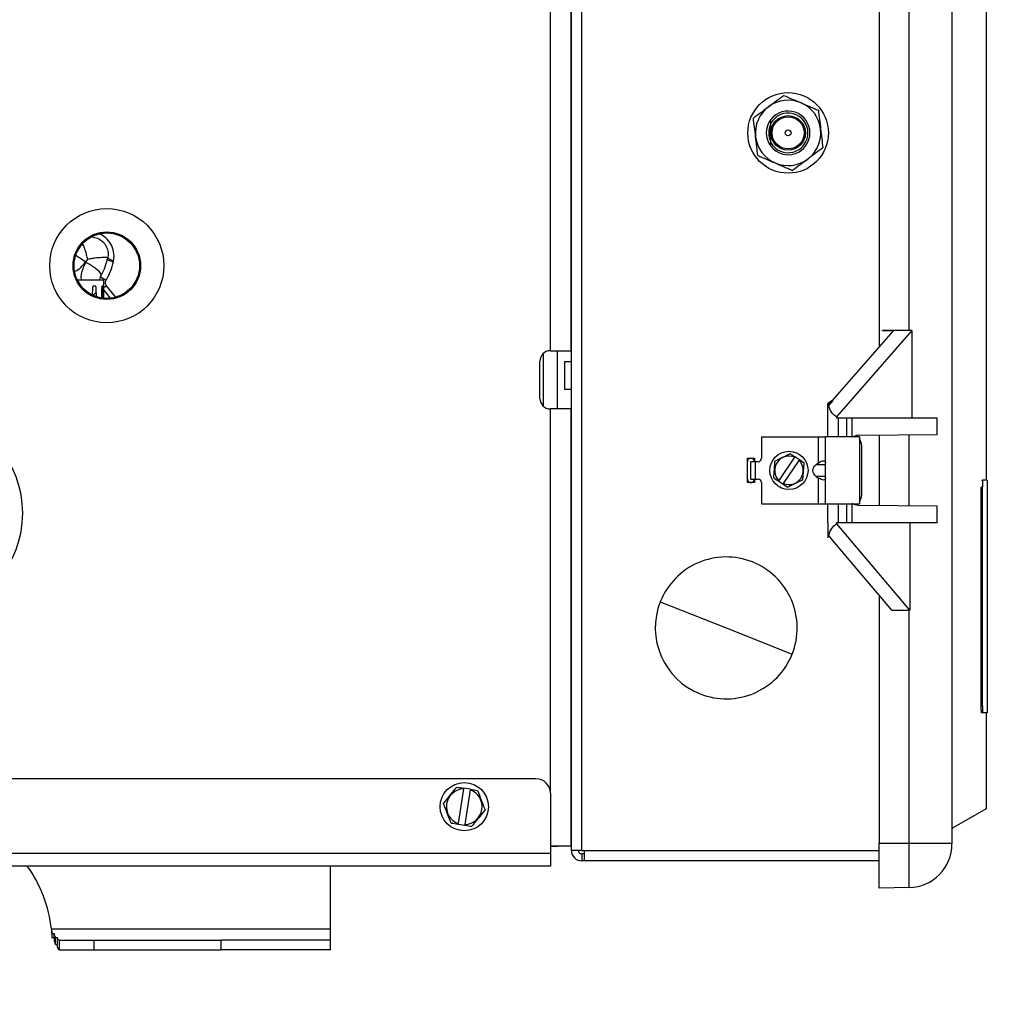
# Model space of a CAD drawing. Header units: inches. Extents: x 170 to 284, y 215 to 248.
# Tile 522 of 656: x 211.926 to 212.212, y 224.36 to 224.646. Entities that reach past the tile are written whole.
import ezdxf

# ---------------------------------------------------------------- set-up
doc = ezdxf.new("R2010")
doc.units = ezdxf.units.IN
doc.header["$LTSCALE"] = 0.25
doc.header["$MEASUREMENT"] = 0
doc.layers.add('ANNOTATIONS', color=1, linetype='Continuous')
doc.layers.add('RH FRONT OF HOOD', color=7, linetype='Continuous')
doc.styles.add('ARIAL', font='arial.ttf', dxfattribs={"height": 0.09375})
doc.dimstyles.new('STANDARD$0', dxfattribs={"dimtxt": 0.09375, "dimasz": 0.09375, "dimexe": 0.03125, "dimexo": 0.046875, "dimgap": 0.09, "dimtad": 0, "dimtih": 1, "dimtoh": 1, "dimdec": 4, "dimzin": 0, "dimdsep": 46, "dimtxsty": 'ARIAL', "dimcen": 0.09, "dimadec": 0, "dimazin": 0, "dimtfac": 1, "dimtdec": 4, "dimtofl": 0, "dimtmove": 0, "dimatfit": 1, "dimfxl": 1, "dimtolj": 1, "dimtzin": 0, "dimarcsym": 0})

# ---------------------------------------------------------------- blocks, each defined once
blk = doc.blocks.new('*D79')
at = {"layer": 'ANNOTATIONS', "color": 0, "lineweight": -2, "transparency": 16777216}
for p, q in [((211.573486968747, 225.2379811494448), (212.908014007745, 225.2379811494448)), ((212.876764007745, 225.1442311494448), (212.876764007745, 222.8822775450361)), ((212.876764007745, 220.1854637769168), (212.876764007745, 222.4474173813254)), ((212.4115944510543, 220.0917137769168), (212.908014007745, 220.0917137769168))]:
    blk.add_line(p, q, dxfattribs=at)
at = {"layer": 'ANNOTATIONS', "color": 0, "transparency": 16777216}
for points in [[(212.861139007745, 225.1442311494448), (212.892389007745, 225.1442311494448), (212.876764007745, 225.2379811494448)], [(212.861139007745, 220.1854637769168), (212.892389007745, 220.1854637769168), (212.876764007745, 220.0917137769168)]]:
    blk.add_solid(points, dxfattribs=at)
at = {"layer": 'defpoints', "color": 0, "transparency": 16777216}
for p in [(211.526611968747, 225.2379811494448), (212.3647194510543, 220.0917137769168), (212.876764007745, 220.0917137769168)]:
    blk.add_point(p, dxfattribs=at)
at = {"layer": 'ANNOTATIONS', "color": 0, "transparency": 16777216, "insert": (212.876764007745, 222.6648474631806), "char_height": 0.09375, "attachment_point": 5, "style": 'ARIAL'}
blk.add_mtext('\\A1;TOTAL\\PHEIGHT', dxfattribs=at)

msp = doc.modelspace()

# ---------------------------------------------------------------- linework, layer by layer
at = {"layer": 'RH FRONT OF HOOD'}
for p, q in [((212.1968988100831, 224.9573824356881), (212.1968988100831, 224.4063651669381)), ((212.1757058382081, 224.8125322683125), (212.1757058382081, 224.5507204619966)), ((212.1844049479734, 224.5555636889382), (212.1844049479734, 224.8081839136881)), ((212.089144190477, 224.4042458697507), (212.089144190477, 224.7976337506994)), ((212.086099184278, 224.4042458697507), (212.086099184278, 224.7900970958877)), ((212.0799877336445, 224.5497212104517), (212.0799877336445, 224.6663673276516)), ((212.0860913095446, 224.5497212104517), (212.0860913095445, 224.6663673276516)), ((212.2068141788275, 224.6522036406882), (212.2068141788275, 224.5120757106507)), ((212.1441865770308, 224.6131305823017), (212.1441865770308, 224.6159791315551)), ((212.1439492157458, 224.6151455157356), (212.1439492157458, 224.6111156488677)), ((212.1441865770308, 224.6102820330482), (212.1441865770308, 224.6131305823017)), ((211.9508958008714, 224.5761963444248), (211.950749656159, 224.5762428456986)), ((211.9422779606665, 224.5703413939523), (211.9498700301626, 224.5703413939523)), ((211.9498700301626, 224.5703413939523), (211.9498700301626, 224.5649981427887)), ((211.9466880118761, 224.5676114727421), (211.9466024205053, 224.5661426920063)), ((211.9478760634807, 224.565594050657), (211.9477824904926, 224.5676114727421)), ((211.9493638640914, 224.5676114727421), (211.9493047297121, 224.5651461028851)), ((211.9495798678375, 224.5678339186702), (211.9493911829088, 224.5681734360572)), ((211.9495798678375, 224.5678339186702), (211.951742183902, 224.5651312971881)), ((211.9497621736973, 224.5651433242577), (211.9497340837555, 224.5676114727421)), ((211.9534013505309, 224.5653654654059), (211.9507947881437, 224.5686259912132)), ((212.1622423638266, 224.5352944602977), (212.1799060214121, 224.5555328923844)), ((212.1851716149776, 224.5555636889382), (212.1632412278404, 224.5304365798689)), ((212.176668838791, 224.5555328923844), (212.1766957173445, 224.5555636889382)), ((212.176668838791, 224.5555636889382), (212.176668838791, 224.5555328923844)), ((212.1844049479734, 224.5555636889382), (212.176668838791, 224.5555636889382)), ((212.1799060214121, 224.5555328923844), (212.176668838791, 224.5555328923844)), ((212.1851716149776, 224.5555636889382), (212.1844049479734, 224.5555636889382)), ((212.1851716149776, 224.5555636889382), (212.1851716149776, 224.5301321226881)), ((212.0779532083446, 224.5335439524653), (212.0779532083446, 224.548944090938)), ((212.0799877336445, 224.5497212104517), (212.0860913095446, 224.5497212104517)), ((212.0820222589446, 224.5466694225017), (212.0820222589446, 224.5497212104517)), ((212.0769359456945, 224.5358186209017), (212.0769359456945, 224.5466694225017)), ((212.0820222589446, 224.5358186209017), (212.0820222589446, 224.5466694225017)), ((212.0840578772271, 224.5465880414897), (212.086099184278, 224.5465880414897)), ((212.0840578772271, 224.5465880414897), (212.0840578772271, 224.5384160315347)), ((212.0820222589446, 224.5327668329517), (212.0820222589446, 224.5358186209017)), ((212.086099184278, 224.5384160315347), (212.0840578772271, 224.5384160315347)), ((212.0860913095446, 224.5327668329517), (212.0799877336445, 224.5327668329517)), ((212.0799877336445, 224.4214030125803), (212.0799877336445, 224.5327668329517)), ((212.0860913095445, 224.4054394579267), (212.0860913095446, 224.5327668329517)), ((212.1622423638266, 224.5352944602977), (212.1608049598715, 224.5343736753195)), ((212.1608049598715, 224.5300582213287), (212.1608049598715, 224.5343736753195)), ((212.1610019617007, 224.5338732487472), (212.1610270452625, 224.5338354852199)), ((212.1610019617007, 224.5338732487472), (212.1610270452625, 224.5338732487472)), ((212.1610270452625, 224.5338732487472), (212.1622567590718, 224.5352944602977)), ((212.1622567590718, 224.5352727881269), (212.1610270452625, 224.5338354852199)), ((212.1622423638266, 224.5352944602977), (212.1622567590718, 224.5352944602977)), ((212.1622567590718, 224.5352727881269), (212.1622486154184, 224.5352850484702)), ((212.1608001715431, 224.5246219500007), (212.1608001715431, 224.5300581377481)), ((212.1632412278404, 224.5304365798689), (212.1632412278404, 224.5301321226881)), ((212.1632412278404, 224.5301321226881), (212.163851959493, 224.5301321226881)), ((212.163851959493, 224.5246219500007), (212.163851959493, 224.5301321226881)), ((212.163851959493, 224.5301321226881), (212.1662255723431, 224.5301321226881)), ((212.1662255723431, 224.5301321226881), (212.1662255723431, 224.5246219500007)), ((212.1662255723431, 224.5301321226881), (212.1678378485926, 224.5301321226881)), ((212.1678378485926, 224.5301321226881), (212.1925802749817, 224.5301321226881)), ((212.1678378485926, 224.5246219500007), (212.1678378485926, 224.5301321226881)), ((212.1925802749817, 224.5252861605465), (212.1925802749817, 224.5301321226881)), ((212.1414721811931, 224.5246219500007), (212.1414721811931, 224.5184336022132)), ((212.1414721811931, 224.5246219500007), (212.158087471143, 224.5246219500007)), ((212.158087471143, 224.5170893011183), (212.158087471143, 224.5246219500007)), ((212.158087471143, 224.5246219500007), (212.1601219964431, 224.5246219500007)), ((212.1601219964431, 224.5051244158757), (212.1601219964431, 224.5246219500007)), ((212.169955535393, 224.5246219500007), (212.1601219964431, 224.5246219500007)), ((212.1695458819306, 224.5250851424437), (212.1925802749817, 224.5252861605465)), ((212.169955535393, 224.5246219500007), (212.169955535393, 224.5051244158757)), ((212.1757058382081, 224.5251388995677), (212.1757058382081, 224.5046074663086)), ((212.1844049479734, 224.5045315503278), (212.1844049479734, 224.5252148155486)), ((212.137335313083, 224.5113127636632), (212.137335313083, 224.5184336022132)), ((212.137335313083, 224.5184336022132), (212.139369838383, 224.5184336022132)), ((212.139369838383, 224.5184336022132), (212.139369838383, 224.5174163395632)), ((212.1510387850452, 224.5187013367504), (212.1464928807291, 224.5119545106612)), ((212.1524840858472, 224.5179335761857), (212.1511342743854, 224.5188430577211)), ((212.1706973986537, 224.5085152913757), (212.1706973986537, 224.5212310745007)), ((212.1397190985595, 224.5174163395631), (212.1383627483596, 224.5174163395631)), ((212.1383627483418, 224.5123300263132), (212.1383627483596, 224.5174163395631)), ((212.1397190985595, 224.5123300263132), (212.1397190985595, 224.5174163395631)), ((212.140454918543, 224.5174163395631), (212.1397190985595, 224.5174163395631)), ((212.1478426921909, 224.5110450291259), (212.152388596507, 224.5177918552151)), ((212.1538386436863, 224.5170208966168), (212.1524840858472, 224.5179335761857)), ((212.1534996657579, 224.512138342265), (212.1538386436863, 224.5170208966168)), ((212.157409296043, 224.5166097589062), (212.158087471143, 224.5170893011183)), ((212.157409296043, 224.5166097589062), (212.1601219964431, 224.5166097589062)), ((212.1601219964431, 224.5131366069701), (212.157409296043, 224.5131366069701)), ((212.157409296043, 224.5131366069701), (212.158087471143, 224.5126570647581)), ((212.139369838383, 224.5113127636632), (212.137335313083, 224.5113127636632)), ((212.1383627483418, 224.5123300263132), (212.1397190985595, 224.5123300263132)), ((212.139369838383, 224.5123300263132), (212.139369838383, 224.5113127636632)), ((212.1397190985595, 224.5123300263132), (212.140454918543, 224.5123300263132)), ((212.1414721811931, 224.5113127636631), (212.1414721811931, 224.5051244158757)), ((212.1463973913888, 224.5118127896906), (212.1477472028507, 224.5109033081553)), ((212.1477472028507, 224.5109033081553), (212.1491017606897, 224.5099906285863)), ((212.158087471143, 224.5051244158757), (212.158087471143, 224.5126570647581)), ((212.2057596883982, 224.5100411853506), (212.2054214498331, 224.5100411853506)), ((212.2054214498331, 224.4462927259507), (212.2054214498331, 224.5100411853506)), ((212.2055385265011, 224.5120757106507), (212.2058767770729, 224.5120757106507)), ((212.2057596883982, 224.4462927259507), (212.2057596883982, 224.5100411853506)), ((212.2071890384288, 224.5120757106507), (212.2058767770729, 224.5120757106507)), ((212.2071890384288, 224.5120757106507), (212.2071890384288, 224.4442582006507)), ((212.1414721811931, 224.5051244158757), (212.158087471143, 224.5051244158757)), ((212.158087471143, 224.5051244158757), (212.1601219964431, 224.5051244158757)), ((212.1601219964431, 224.5051244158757), (212.169955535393, 224.5051244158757)), ((212.1608001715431, 224.4996882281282), (212.1608001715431, 224.5051244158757)), ((212.163851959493, 224.4996142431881), (212.163851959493, 224.5051244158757)), ((212.1662255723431, 224.5051244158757), (212.1662255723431, 224.4996142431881)), ((212.1678378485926, 224.4996142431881), (212.1678378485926, 224.5051244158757)), ((212.1925802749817, 224.5044602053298), (212.1695458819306, 224.5046612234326)), ((212.1925802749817, 224.4996142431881), (212.1925802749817, 224.5044602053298)), ((212.1608057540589, 224.499688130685), (212.1608057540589, 224.4953686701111)), ((212.1632785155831, 224.4993305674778), (212.1632785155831, 224.4996142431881)), ((212.163851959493, 224.4996142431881), (212.1632785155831, 224.4996142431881)), ((212.1632785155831, 224.4993305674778), (212.18456661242, 224.4741826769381)), ((212.1662255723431, 224.4996142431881), (212.163851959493, 224.4996142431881)), ((212.1678378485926, 224.4996142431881), (212.1662255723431, 224.4996142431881)), ((212.1925802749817, 224.4996142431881), (212.1678378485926, 224.4996142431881)), ((212.1847767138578, 224.4741826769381), (212.1847767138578, 224.4996142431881)), ((212.1622567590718, 224.4944185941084), (212.1610146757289, 224.4958858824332)), ((212.1793867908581, 224.4741826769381), (212.1622567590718, 224.4944185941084)), ((212.1757058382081, 224.4785310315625), (212.1757058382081, 224.4063651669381)), ((212.1119992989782, 224.4766418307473), (212.1311910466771, 224.4690183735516)), ((212.1793867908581, 224.4741826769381), (212.18456661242, 224.4741826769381)), ((212.1844049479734, 224.4063651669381), (212.1844049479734, 224.4741826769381)), ((212.1847767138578, 224.4741826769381), (212.18456661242, 224.4741826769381)), ((212.1311910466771, 224.4690183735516), (212.1503827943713, 224.4613949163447)), ((212.2054214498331, 224.4462927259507), (212.2057596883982, 224.4462927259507)), ((212.2058767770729, 224.4442582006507), (212.2055385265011, 224.4442582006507)), ((212.2071890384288, 224.4442582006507), (212.2058767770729, 224.4442582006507)), ((212.2068141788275, 224.4442582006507), (212.2068141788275, 224.4163284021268)), ((212.0757830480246, 224.4251065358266), (211.8355903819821, 224.4251065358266)), ((212.0547121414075, 224.4221662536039), (212.0531360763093, 224.4120848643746)), ((212.056752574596, 224.4220459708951), (212.0547424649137, 224.4223602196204)), ((212.0551461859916, 224.4117706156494), (212.0567222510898, 224.4218520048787)), ((212.0800216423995, 224.4208679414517), (212.0800216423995, 224.4034049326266)), ((212.2068141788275, 224.4163284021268), (212.1968988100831, 224.4106037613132)), ((212.0531057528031, 224.4118908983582), (212.0551158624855, 224.411576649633)), ((212.0860913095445, 224.4054394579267), (212.0799877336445, 224.4054394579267)), ((212.0800216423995, 224.4054393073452), (212.0820222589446, 224.4054393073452)), ((212.0820222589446, 224.4054394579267), (212.0820222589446, 224.4054393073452)), ((212.089144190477, 224.4042458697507), (212.086099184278, 224.4042458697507)), ((212.089144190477, 224.4042458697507), (212.1757058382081, 224.4042458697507)), ((212.089822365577, 224.4042458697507), (212.089822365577, 224.4012008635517)), ((212.1757058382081, 224.393279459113), (212.1757058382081, 224.4063651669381)), ((212.1757058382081, 224.4063651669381), (212.1844049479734, 224.4063651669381)), ((212.1844049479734, 224.3934313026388), (212.1844049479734, 224.4063651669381)), ((212.1844049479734, 224.4063651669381), (212.1968988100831, 224.4063651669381)), ((212.1968988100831, 224.4063651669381), (212.1968988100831, 224.4061451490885)), ((211.8165167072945, 224.4034049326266), (212.0800216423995, 224.4034049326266)), ((212.0800216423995, 224.4034049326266), (212.0800216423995, 224.3996749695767)), ((212.089822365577, 224.4032286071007), (212.089144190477, 224.4032286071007)), ((212.089144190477, 224.4032286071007), (212.089144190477, 224.4012008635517)), ((212.089822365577, 224.4012008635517), (212.089144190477, 224.4012008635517)), ((212.1757058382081, 224.4012008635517), (212.089822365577, 224.4012008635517)), ((212.0800216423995, 224.3996749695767), (211.8165167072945, 224.3996749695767)), ((212.0159680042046, 224.3812964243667), (212.0159680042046, 224.3996749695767)), ((212.1844049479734, 224.3934313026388), (212.1757058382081, 224.393279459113)), ((212.0159680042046, 224.3812964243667), (211.9347165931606, 224.3812964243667)), ((212.0159680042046, 224.3780750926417), (212.0159680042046, 224.3812964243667)), ((211.9348914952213, 224.3800296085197), (211.9355151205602, 224.3800296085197)), ((211.9348914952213, 224.3789228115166), (211.9355151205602, 224.3789228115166)), ((211.9355151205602, 224.3789228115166), (211.9355151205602, 224.3800296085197)), ((211.9359087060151, 224.3789228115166), (211.936418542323, 224.3789228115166)), ((211.9359087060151, 224.3768490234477), (211.9359087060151, 224.3789228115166)), ((211.936418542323, 224.3789228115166), (211.936418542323, 224.3768490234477)), ((211.9370020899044, 224.3780750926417), (211.9470824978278, 224.3780750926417)), ((211.9370020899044, 224.3780750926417), (211.9370020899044, 224.3752606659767)), ((211.9470824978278, 224.3780750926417), (211.9840937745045, 224.3780750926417)), ((211.9470824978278, 224.3780750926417), (211.9470824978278, 224.3752606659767)), ((212.0159680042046, 224.3780750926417), (211.9840937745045, 224.3780750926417)), ((211.9840937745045, 224.3780750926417), (211.9840937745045, 224.3752606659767)), ((212.0159680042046, 224.3752606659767), (212.0159680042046, 224.3780750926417)), ((211.9359087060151, 224.3768490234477), (211.936418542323, 224.3768490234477)), ((211.9370020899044, 224.3752606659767), (211.9470824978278, 224.3752606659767)), ((211.9470824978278, 224.3752606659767), (211.9840937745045, 224.3752606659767)), ((212.0159680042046, 224.3752606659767), (211.9840937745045, 224.3752606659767))]:
    msp.add_line(p, q, dxfattribs=at)
at = {"layer": 'RH FRONT OF HOOD', "flags": 128}
for points in [[(211.9436197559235, 224.5806650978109), (211.9438375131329, 224.5804619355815), (211.9440792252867, 224.5802641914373)], [(211.9492708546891, 224.5718285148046), (211.9492627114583, 224.5720343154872), (211.9490650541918, 224.5723410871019), (211.9486853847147, 224.57273718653), (211.9481381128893, 224.5732075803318), (211.9474440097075, 224.5737344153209), (211.9466294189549, 224.5742976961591), (211.9457252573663, 224.574876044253), (211.9447658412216, 224.5754475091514)], [(211.9495798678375, 224.5678339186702), (211.9494863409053, 224.5678062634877), (211.9493885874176, 224.5677509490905)]]:
    msp.add_lwpolyline(points, dxfattribs=at)
at = {"layer": 'RH FRONT OF HOOD'}
for centre, radius in [((212.1492050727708, 224.6131305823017), 0.0117324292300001), ((212.1492050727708, 224.6131305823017), 0.005018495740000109), ((212.1492050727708, 224.6131305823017), 0.004679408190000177), ((212.1492050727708, 224.6131305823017), 0.0008477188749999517), ((211.9508631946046, 224.5744746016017), 0.01661528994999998), ((211.9508631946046, 224.5744746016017), 0.009833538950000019), ((211.9508631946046, 224.5744746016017), 0.009528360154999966), ((212.149440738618, 224.5148731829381), 0.005561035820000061), ((212.0549291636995, 224.4169684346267), 0.007019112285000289)]:
    msp.add_circle(centre, radius, dxfattribs=at)
for centre, radius, start, end in [((212.1492050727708, 224.6131305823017), 0.00952836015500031, 66.79925491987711, 126.7992549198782), ((212.1492050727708, 224.6131305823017), 0.009528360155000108, 6.7992549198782, 66.79925491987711), ((212.1492050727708, 224.6131305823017), 0.00952836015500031, 126.7992549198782, 186.7992549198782), ((212.1492050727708, 224.6131305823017), 0.006357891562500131, 217.8767459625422, 142.1232540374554), ((212.1492050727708, 224.6131305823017), 0.005770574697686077, 209.5796851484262, 150.4203148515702), ((212.1492050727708, 224.6131305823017), 0.00635789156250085, 142.1232540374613, 217.876745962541), ((212.1492050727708, 224.6131305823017), 0.005628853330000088, 153.0707276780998, 206.9292723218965), ((212.1492050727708, 224.6131305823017), 0.00952836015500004, 306.7992549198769, 6.7992549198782), ((212.1492050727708, 224.6131305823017), 0.009528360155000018, 186.7992549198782, 246.7992549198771), ((212.1492050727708, 224.6131305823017), 0.009528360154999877, 246.7992549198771, 306.7992549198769), ((211.9266181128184, 224.5517864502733), 0.02980566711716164, 52.88823154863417, 59.3661885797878), ((211.9585227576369, 224.6008194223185), 0.02577752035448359, 252.9952810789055, 257.1459678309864), ((211.9531466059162, 224.579292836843), 0.003294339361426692, 232.5885897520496, 262.8891284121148), ((211.962806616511, 224.5913713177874), 0.02435191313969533, 235.468785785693, 240.1204948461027), ((211.9493997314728, 224.5683116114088), 0.0005105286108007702, 290.6612947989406, 306.1265122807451), ((211.9316669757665, 224.5929045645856), 0.03083368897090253, 306.1827381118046, 308.2305007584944), ((212.0044619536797, 224.4914438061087), 0.09413699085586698, 126.9626044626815, 127.771572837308), ((212.0799877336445, 224.5466694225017), 0.003051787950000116, 90.00000000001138, 180), ((212.0799877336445, 224.5358186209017), 0.003051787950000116, 180, 269.9999999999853), ((211.8966091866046, 224.5024184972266), 0.02977188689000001, 278.1849545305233, 81.81504546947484), ((212.1658576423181, 224.5214504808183), 0.004844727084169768, 357.4043208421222, 32.23730751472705), ((212.1383525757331, 224.5174163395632), 0.001017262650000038, 0, 180), ((212.140454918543, 224.5184336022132), 0.001017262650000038, 270, 0), ((212.149440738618, 224.5148731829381), 0.00414831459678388, 67.34211209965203, 224.7149595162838), ((212.149440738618, 224.5148731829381), 0.004148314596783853, 247.3421120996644, 44.71495951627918), ((212.1383525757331, 224.5123300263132), 0.001017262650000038, 180, 0), ((212.140454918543, 224.5113127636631), 0.001017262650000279, 0, 90), ((212.1657358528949, 224.5083281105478), 0.004965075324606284, 328.1978377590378, 2.160533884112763), ((212.1311910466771, 224.4690183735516), 0.02065043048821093, 68.33574761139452, 158.3357476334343), ((212.1311910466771, 224.4690183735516), 0.0206504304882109, 338.3357475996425, 68.33574761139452), ((212.1311910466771, 224.4690183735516), 0.02065043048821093, 158.3357476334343, 248.335747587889), ((212.1311910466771, 224.4690183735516), 0.02065043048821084, 248.335747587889, 338.3357475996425), ((212.0757830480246, 224.4208679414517), 0.00423859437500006, 0, 90), ((212.0549291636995, 224.4169684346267), 0.00520234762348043, 92.39085728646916, 249.8384149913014), ((212.0549291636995, 224.4169684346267), 0.005202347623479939, 272.3908572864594, 69.83841499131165), ((212.089144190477, 224.4042458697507), 0.003045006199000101, 180, 270), ((212.089144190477, 224.4042458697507), 0.001017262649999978, 180, 270), ((212.1841830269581, 224.4061451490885), 0.012715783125, 270.9999999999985, 0), ((211.8966091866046, 224.3772951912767), 0.03831689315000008, 5.994026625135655, 35.7373731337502)]:
    msp.add_arc(centre, radius, start, end, dxfattribs=at)
at = {"layer": 'RH FRONT OF HOOD', "extrusion": (0, 0, -1)}
for centre, major_axis, ratio, start_param, end_param in [((212.165038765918, 224.5372015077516), (0.004050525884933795, 0.003311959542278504), 0.3769877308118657, 3.130791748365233, 3.393061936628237), ((212.165038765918, 224.5354973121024), (-0.000170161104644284, 0.005633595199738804), 0.7517716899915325, 3.619703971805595, 4.44273766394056), ((212.1598651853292, 224.5148731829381), (-0.003473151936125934, -2.126692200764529e-19), 0.7071067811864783, 5.497787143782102, 7.068583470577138), ((212.158087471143, 224.5156506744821), (0.001879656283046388, 0.001879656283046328), 0.4142135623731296, 5.105088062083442, 6.675884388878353), ((212.158087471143, 224.5140956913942), (-0.001879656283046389, 0.001879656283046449), 0.4142135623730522, 2.748893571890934, 4.319689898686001), ((212.165038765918, 224.4941916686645), (0.0001656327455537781, 0.005693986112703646), 0.7438298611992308, 4.992801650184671, 5.815835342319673), ((212.165038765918, 224.4924693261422), (0.004038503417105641, -0.003399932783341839), 0.3785144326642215, 2.884431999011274, 3.152602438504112), ((211.9370020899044, 224.3812964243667), (-1.972496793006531e-19, 0.003221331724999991), 0.5020521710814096, 3.884001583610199, 4.308216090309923), ((211.9370020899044, 224.3812964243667), (-3.69583609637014e-19, 0.006035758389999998), 0.2679491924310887, 3.884001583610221, 4.308216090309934), ((211.9370020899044, 224.3812964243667), (-1.972496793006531e-19, 0.003221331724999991), 0.2679491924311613, 3.141592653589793, 3.884001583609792), ((211.9370020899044, 224.3812964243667), (-3.69583609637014e-19, 0.006035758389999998), 0.1430065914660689, 3.141592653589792, 3.884001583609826)]:
    msp.add_ellipse(centre, major_axis=major_axis, ratio=ratio, start_param=start_param, end_param=end_param, dxfattribs=at)
at = {"layer": 'RH FRONT OF HOOD'}
for points, knots in [([(212.1434974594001, 224.6207603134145), (212.1442650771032, 224.6213345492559), (212.1450131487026, 224.6218941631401), (212.1464792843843, 224.6229909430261), (212.1472006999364, 224.6235306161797), (212.147902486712, 224.6240556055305)], [0, 0, 0, 0, 0.5, 0.5, 1, 1, 1, 1]), ([(212.147902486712, 224.6240556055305), (212.148700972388, 224.6237133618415), (212.1495342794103, 224.6233561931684), (212.1512226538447, 224.6226325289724), (212.1520814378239, 224.6222644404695), (212.1529588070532, 224.6218883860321)], [0, 0, 0, 0, 0.5, 0.5, 1, 1, 1, 1]), ([(212.1529588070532, 224.6218883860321), (212.1533960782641, 224.6217009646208), (212.1538361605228, 224.6215123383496), (212.154698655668, 224.6211426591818), (212.1551244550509, 224.6209601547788), (212.1559668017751, 224.6205991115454), (212.1563833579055, 224.6204205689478), (212.1572089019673, 224.6200667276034), (212.1576166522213, 224.6198919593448), (212.1580151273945, 224.6197211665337)], [0, 0, 0, 0, 0.25, 0.25, 0.5, 0.5, 0.75, 0.75, 1, 1, 1, 1]), ([(212.1390924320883, 224.6174650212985), (212.139795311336, 224.6179908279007), (212.1405096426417, 224.6185252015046), (212.1419736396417, 224.6196203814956), (212.1427259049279, 224.6201831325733), (212.1434974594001, 224.6207603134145)], [0, 0, 0, 0, 0.5, 0.5, 1, 1, 1, 1]), ([(212.1580151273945, 224.6197211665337), (212.1581190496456, 224.6188495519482), (212.1582246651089, 224.6179637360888), (212.1584411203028, 224.6161482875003), (212.1585523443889, 224.6152154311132), (212.1586664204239, 224.6142586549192)], [0, 0, 0, 0, 0.5, 0.5, 1, 1, 1, 1]), ([(212.1397437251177, 224.6120025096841), (212.1396302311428, 224.6129544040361), (212.1395196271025, 224.613882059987), (212.1393028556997, 224.6157001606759), (212.139196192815, 224.6165947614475), (212.1390924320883, 224.6174650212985)], [0, 0, 0, 0, 0.5, 0.5, 1, 1, 1, 1]), ([(212.1586664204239, 224.6142586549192), (212.1587799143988, 224.6133067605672), (212.1588905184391, 224.6123791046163), (212.1591072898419, 224.6105610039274), (212.1592139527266, 224.6096664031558), (212.1593177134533, 224.6087961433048)], [0, 0, 0, 0, 0.5, 0.5, 1, 1, 1, 1]), ([(212.1403950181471, 224.6065399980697), (212.140291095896, 224.6074116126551), (212.1401854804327, 224.6082974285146), (212.1399690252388, 224.610112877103), (212.1398578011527, 224.6110457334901), (212.1397437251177, 224.6120025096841)], [0, 0, 0, 0, 0.5, 0.5, 1, 1, 1, 1]), ([(212.1593177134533, 224.6087961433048), (212.1586148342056, 224.6082703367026), (212.1579005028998, 224.6077359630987), (212.1564365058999, 224.6066407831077), (212.1556842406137, 224.60607803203), (212.1549126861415, 224.6055008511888)], [0, 0, 0, 0, 0.5, 0.5, 1, 1, 1, 1]), ([(212.1403950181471, 224.6065399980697), (212.1411935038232, 224.6061977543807), (212.1420268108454, 224.6058405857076), (212.1437151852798, 224.6051169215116), (212.1445739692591, 224.6047488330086), (212.1454513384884, 224.6043727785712)], [0, 0, 0, 0, 0.5, 0.5, 1, 1, 1, 1]), ([(212.1549126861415, 224.6055008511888), (212.1541450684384, 224.6049266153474), (212.153396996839, 224.6043670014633), (212.1519308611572, 224.6032702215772), (212.1512094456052, 224.6027305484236), (212.1505076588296, 224.6022055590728)], [0, 0, 0, 0, 0.5, 0.5, 1, 1, 1, 1]), ([(212.1454513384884, 224.6043727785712), (212.1458886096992, 224.60418535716), (212.146328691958, 224.6039967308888), (212.1471911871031, 224.6036270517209), (212.1476169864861, 224.603444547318), (212.1484593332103, 224.6030835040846), (212.1488758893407, 224.602904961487), (212.1497014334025, 224.6025511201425), (212.1501091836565, 224.6023763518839), (212.1505076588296, 224.6022055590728)], [0, 0, 0, 0, 0.25, 0.25, 0.5, 0.5, 0.75, 0.75, 1, 1, 1, 1]), ([(211.946485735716, 224.5828443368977), (211.9470411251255, 224.5827596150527), (211.948159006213, 224.5825890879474), (211.9496172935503, 224.5816432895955), (211.9507003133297, 224.5803070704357), (211.9512783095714, 224.5786834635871), (211.9512965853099, 224.5774295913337), (211.9511654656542, 224.5767770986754), (211.9511451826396, 224.5766761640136)], [0, 0, 0, 0, 0.1903400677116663, 0.3831141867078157, 0.5753309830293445, 0.7686142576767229, 0.9642067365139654, 1, 1, 1, 1]), ([(211.9527880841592, 224.5756878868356), (211.9528171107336, 224.5758302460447), (211.9530048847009, 224.5767511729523), (211.9529866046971, 224.5785243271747), (211.9521725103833, 224.5807908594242), (211.9507608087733, 224.5826407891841), (211.9494598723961, 224.5833394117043), (211.9488620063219, 224.583660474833)], [0, 0, 0, 0, 0.04575389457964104, 0.2959836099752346, 0.5436558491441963, 0.7902797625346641, 1, 1, 1, 1]), ([(211.9438828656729, 224.58075677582), (211.9439801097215, 224.5805054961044), (211.9441382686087, 224.580096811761), (211.9443690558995, 224.5793986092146), (211.9446085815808, 224.5786465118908), (211.9449039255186, 224.5776470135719), (211.9451220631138, 224.5767592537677), (211.9451999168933, 224.5762947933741), (211.9452011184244, 224.5762876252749)], [0, 0, 0, 0, 0.2348205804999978, 0.3819150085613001, 0.4883966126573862, 0.7375537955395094, 0.9959496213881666, 1, 1, 1, 1]), ([(211.9511451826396, 224.5766761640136), (211.9511555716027, 224.5767231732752), (211.9511227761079, 224.5767615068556), (211.9509733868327, 224.5768203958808), (211.9508580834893, 224.576840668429), (211.9505502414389, 224.5768646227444), (211.9503585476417, 224.5768681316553), (211.9499110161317, 224.5768603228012), (211.9496585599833, 224.5768491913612), (211.948821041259, 224.5767971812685), (211.9481504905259, 224.576738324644), (211.947080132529, 224.5766140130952), (211.9467103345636, 224.576566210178), (211.9459596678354, 224.5764491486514), (211.9455802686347, 224.5763807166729), (211.9452011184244, 224.5762876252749)], [0, 0, 0, 0, 0.1249999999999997, 0.1249999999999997, 0.2499999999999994, 0.2499999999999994, 0.3749999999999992, 0.3749999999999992, 0.4999999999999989, 0.4999999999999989, 0.7499999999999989, 0.7499999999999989, 0.8749999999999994, 0.8749999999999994, 1, 1, 1, 1]), ([(211.9492708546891, 224.5718285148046), (211.9497043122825, 224.5725848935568), (211.9500772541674, 224.5733680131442), (211.9507036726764, 224.5749870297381), (211.9509569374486, 224.5758243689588), (211.9511451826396, 224.5766761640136)], [0, 0, 0, 0, 0.5, 0.5, 1, 1, 1, 1]), ([(211.941499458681, 224.5728306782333), (211.9417081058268, 224.5729150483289), (211.9429016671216, 224.5733976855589), (211.943729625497, 224.5744218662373), (211.9444128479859, 224.5752670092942)], [0, 0, 0, 0, 0.1748105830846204, 1, 1, 1, 1]), ([(211.9445760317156, 224.5751596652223), (211.9443205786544, 224.5746290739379), (211.9436181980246, 224.5731701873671), (211.94316838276, 224.571447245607), (211.9433645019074, 224.57038096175), (211.9433717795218, 224.5703413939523)], [0, 0, 0, 0, 0.3549909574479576, 0.9760649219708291, 1, 1, 1, 1]), ([(211.9488493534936, 224.5703413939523), (211.9488762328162, 224.5706379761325), (211.9489240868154, 224.5711659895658), (211.9491651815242, 224.5716266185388), (211.9492708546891, 224.5718285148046)], [0, 0, 0, 0, 0.5616943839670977, 1, 1, 1, 1]), ([(211.9507947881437, 224.5686259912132), (211.9506117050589, 224.5688555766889), (211.9505043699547, 224.5691357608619), (211.9504633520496, 224.5697124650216), (211.9505304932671, 224.5700048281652), (211.9506750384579, 224.5702563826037)], [0, 0, 0, 0, 0.5, 0.5, 1, 1, 1, 1]), ([(211.9469426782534, 224.5685353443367), (211.9469068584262, 224.56853623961), (211.9468718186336, 224.5685011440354), (211.9468108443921, 224.5683841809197), (211.9467849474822, 224.5683037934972), (211.9467428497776, 224.5681253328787), (211.9467264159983, 224.5680265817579), (211.9467016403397, 224.5678240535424), (211.946693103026, 224.5677193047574), (211.9466880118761, 224.5676114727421)], [0, 0, 0, 0, 0.25, 0.25, 0.5, 0.5, 0.75, 0.75, 1, 1, 1, 1]), ([(211.9475656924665, 224.5685353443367), (211.9475168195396, 224.5685339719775), (211.947467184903, 224.5685329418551), (211.9474167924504, 224.5685322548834), (211.9473663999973, 224.5685315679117), (211.9473152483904, 224.5685312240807), (211.9472633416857, 224.5685312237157), (211.9472114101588, 224.5685312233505), (211.9471587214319, 224.5685315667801), (211.9471052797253, 224.568532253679), (211.9470518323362, 224.5685329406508), (211.9469976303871, 224.5685339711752), (211.9469426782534, 224.5685353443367)], [1.144391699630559e-16, 1.144391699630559e-16, 1.144391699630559e-16, 1.144391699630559e-16, 0.0003774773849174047, 0.0003774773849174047, 0.0003774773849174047, 0.0007549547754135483, 0.0007549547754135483, 0.0007549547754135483, 0.001132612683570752, 0.001132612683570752, 0.001132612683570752, 0.001510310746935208, 0.001510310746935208, 0.001510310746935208, 0.001510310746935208]), ([(211.9477824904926, 224.5676114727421), (211.9477742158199, 224.567826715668), (211.9477546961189, 224.5680386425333), (211.9477020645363, 224.5683046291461), (211.9476803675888, 224.5683844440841), (211.9476280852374, 224.5685011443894), (211.9475973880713, 224.568536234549), (211.9475656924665, 224.5685353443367)], [0, 0, 0, 0, 0.5000000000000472, 0.5000000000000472, 0.7500000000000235, 0.7500000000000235, 1, 1, 1, 1]), ([(211.949463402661, 224.5685353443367), (211.9494498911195, 224.56853623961), (211.9494364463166, 224.5685011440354), (211.9494127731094, 224.5683841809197), (211.9494025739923, 224.5683037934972), (211.949385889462, 224.5681253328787), (211.9493793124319, 224.5680265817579), (211.9493693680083, 224.5678240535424), (211.9493659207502, 224.5677193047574), (211.9493638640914, 224.5676114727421)], [0, 0, 0, 0, 0.25, 0.25, 0.5, 0.5, 0.75, 0.75, 1, 1, 1, 1]), ([(211.9496741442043, 224.5685353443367), (211.9496597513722, 224.5685339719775), (211.9496445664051, 224.5685329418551), (211.9496285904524, 224.5685322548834), (211.9496126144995, 224.5685315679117), (211.9495958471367, 224.5685312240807), (211.9495782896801, 224.5685312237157), (211.9495607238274, 224.5685312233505), (211.9495423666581, 224.5685315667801), (211.949523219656, 224.568532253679), (211.949504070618, 224.5685329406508), (211.9494841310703, 224.5685339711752), (211.949463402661, 224.5685353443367)], [1.110223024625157e-16, 1.110223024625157e-16, 1.110223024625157e-16, 1.110223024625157e-16, 0.0003774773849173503, 0.0003774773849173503, 0.0003774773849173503, 0.0007549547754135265, 0.0007549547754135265, 0.0007549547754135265, 0.001132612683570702, 0.001132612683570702, 0.001132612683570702, 0.001510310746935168, 0.001510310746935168, 0.001510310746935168, 0.001510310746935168]), ([(211.9497340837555, 224.5676114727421), (211.9497319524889, 224.567826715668), (211.9497269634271, 224.5680386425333), (211.9497128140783, 224.5683046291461), (211.9497069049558, 224.5683844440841), (211.9496922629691, 224.5685011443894), (211.9496834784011, 224.568536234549), (211.9496741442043, 224.5685353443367)], [0, 0, 0, 0, 0.4999999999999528, 0.4999999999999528, 0.7499999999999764, 0.7499999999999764, 1, 1, 1, 1]), ([(212.1695458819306, 224.5250851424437), (212.1692489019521, 224.525036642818), (212.1687630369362, 224.524957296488), (212.1683071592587, 224.5247238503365), (212.1681299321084, 224.5246330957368)], [0, 0, 0, 0, 0.6112396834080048, 0.9999999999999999, 0.9999999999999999, 0.9999999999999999, 0.9999999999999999]), ([(212.1453818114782, 224.5176080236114), (212.1460942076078, 224.5179559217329), (212.1468206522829, 224.5183106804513), (212.1477610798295, 224.5187699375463), (212.1479510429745, 224.5188627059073), (212.1483250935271, 224.5190453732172), (212.1485103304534, 224.5191358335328), (212.1490614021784, 224.519404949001), (212.149422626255, 224.519581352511), (212.1497797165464, 224.51975573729)], [0, 0, 0, 0, 0.4999999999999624, 0.4999999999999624, 0.6249999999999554, 0.6249999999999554, 0.7499999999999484, 0.7499999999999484, 1, 1, 1, 1]), ([(212.1450428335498, 224.5127254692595), (212.1450977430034, 224.5135163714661), (212.1451537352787, 224.5143228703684), (212.1452262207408, 224.5153669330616), (212.1452408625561, 224.5155778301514), (212.1452696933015, 224.5159931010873), (212.1452839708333, 224.516198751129), (212.1453264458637, 224.5168105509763), (212.1453542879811, 224.5172115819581), (212.1453818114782, 224.5176080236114)], [0, 0, 0, 0, 0.4999999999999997, 0.4999999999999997, 0.6249999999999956, 0.6249999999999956, 0.7499999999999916, 0.7499999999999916, 1, 1, 1, 1]), ([(212.1534996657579, 224.512138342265), (212.1527872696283, 224.5117904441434), (212.1520608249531, 224.511435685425), (212.1511203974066, 224.5109764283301), (212.1509304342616, 224.5108836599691), (212.150556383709, 224.5107009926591), (212.1503711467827, 224.5106105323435), (212.1498200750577, 224.5103414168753), (212.1494588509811, 224.5101650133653), (212.1491017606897, 224.5099906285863)], [0, 0, 0, 0, 0.4999999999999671, 0.4999999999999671, 0.6249999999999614, 0.6249999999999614, 0.7499999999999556, 0.7499999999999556, 1, 1, 1, 1]), ([(212.2058767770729, 224.5120757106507), (212.2058692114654, 224.5120757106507), (212.2058617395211, 224.5120625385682), (212.2058469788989, 224.5120109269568), (212.205839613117, 224.5119718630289), (212.2058255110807, 224.511869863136), (212.2058187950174, 224.5118074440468), (212.205806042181, 224.5116599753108), (212.2057999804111, 224.5115741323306), (212.2057836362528, 224.5112928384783), (212.2057747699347, 224.5110660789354), (212.2057628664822, 224.5105768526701), (212.2057596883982, 224.5103098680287), (212.2057596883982, 224.5100411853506)], [0, 0, 0, 0, 0.1249999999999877, 0.1249999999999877, 0.2499999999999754, 0.2499999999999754, 0.374999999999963, 0.374999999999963, 0.4999999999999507, 0.4999999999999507, 0.7499999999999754, 0.7499999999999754, 1, 1, 1, 1]), ([(212.1695458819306, 224.5046612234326), (212.1692479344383, 224.504663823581), (212.1689600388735, 224.5047494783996), (212.1683919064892, 224.504971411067), (212.1681132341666, 224.5051113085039), (212.1678378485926, 224.5052492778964)], [0, 0, 0, 0, 0.5, 0.5, 1, 1, 1, 1]), ([(212.2055385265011, 224.4442582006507), (212.2055309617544, 224.4442582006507), (212.2055234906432, 224.4442713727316), (212.2055087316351, 224.4443229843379), (212.2055013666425, 224.4443620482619), (212.2054872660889, 224.4444640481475), (212.2054805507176, 224.4445264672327), (212.2054677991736, 224.4446739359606), (212.2054617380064, 224.4447597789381), (212.2054453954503, 224.445041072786), (212.2054365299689, 224.4452678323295), (212.2054246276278, 224.4457570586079), (212.2054214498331, 224.4460240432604), (212.2054214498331, 224.4462927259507)], [0, 0, 0, 0, 0.1249999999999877, 0.1249999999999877, 0.2499999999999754, 0.2499999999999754, 0.374999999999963, 0.374999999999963, 0.4999999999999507, 0.4999999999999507, 0.7499999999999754, 0.7499999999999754, 1, 1, 1, 1]), ([(212.2057596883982, 224.4462927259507), (212.2057596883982, 224.4461583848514), (212.2057604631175, 224.4460262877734), (212.205763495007, 224.445766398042), (212.2057657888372, 224.4456372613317), (212.2057717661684, 224.4453909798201), (212.2057754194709, 224.4452741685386), (212.2057840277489, 224.4450530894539), (212.2057890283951, 224.4449484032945), (212.2058053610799, 224.4446669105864), (212.2058184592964, 224.444515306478), (212.2058464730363, 224.4443121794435), (212.2058616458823, 224.4442582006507), (212.2058767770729, 224.4442582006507)], [0, 0, 0, 0, 0.1249999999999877, 0.1249999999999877, 0.2499999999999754, 0.2499999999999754, 0.374999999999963, 0.374999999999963, 0.4999999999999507, 0.4999999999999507, 0.7499999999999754, 0.7499999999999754, 1, 1, 1, 1]), ([(212.0488846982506, 224.4179133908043), (212.0495127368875, 224.4186921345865), (212.0501495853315, 224.4194818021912), (212.0511279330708, 224.4206949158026), (212.0514535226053, 224.4210986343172), (212.0520941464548, 224.4218929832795), (212.0524109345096, 224.4222857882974), (212.0527252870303, 224.4226755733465)], [0, 0, 0, 0, 0.5000000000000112, 0.5000000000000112, 0.7500000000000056, 0.7500000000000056, 1, 1, 1, 1]), ([(212.0587697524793, 224.4217306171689), (212.0591301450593, 224.4207973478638), (212.0594955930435, 224.4198509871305), (212.060057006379, 224.4183971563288), (212.0602438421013, 224.4179133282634), (212.0606114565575, 224.4169613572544), (212.0607932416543, 224.4164906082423), (212.0609736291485, 224.416023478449)], [0, 0, 0, 0, 0.5000000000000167, 0.5000000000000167, 0.7500000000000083, 0.7500000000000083, 1, 1, 1, 1]), ([(212.0510885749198, 224.4122062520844), (212.0507281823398, 224.4131395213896), (212.0503627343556, 224.4140858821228), (212.0498013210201, 224.4155397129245), (212.0496144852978, 224.4160235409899), (212.0492468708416, 224.4169755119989), (212.0490650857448, 224.417446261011), (212.0488846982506, 224.4179133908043)], [0, 0, 0, 0, 0.5000000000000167, 0.5000000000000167, 0.7500000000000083, 0.7500000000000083, 1, 1, 1, 1]), ([(212.0609736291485, 224.416023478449), (212.0603455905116, 224.4152447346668), (212.0597087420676, 224.4144550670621), (212.0587303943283, 224.4132419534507), (212.0584048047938, 224.4128382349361), (212.0577641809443, 224.4120438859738), (212.0574473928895, 224.4116510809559), (212.0571330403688, 224.4112612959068)], [0, 0, 0, 0, 0.4999999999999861, 0.4999999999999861, 0.749999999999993, 0.749999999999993, 1, 1, 1, 1]), ([(211.9347165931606, 224.3812964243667), (211.9347592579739, 224.3808900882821), (211.9347951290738, 224.3804840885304), (211.9348534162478, 224.3796856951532), (211.9348755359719, 224.3792981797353), (211.9348914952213, 224.3789228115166)], [0, 0, 0, 0, 0.5, 0.5, 1, 1, 1, 1])]:
    msp.add_open_spline(points, degree=3, knots=knots, dxfattribs=at)
for points in [[(212.1441865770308, 224.6159791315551), (212.1441865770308, 224.616353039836), (212.1441865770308, 224.6167008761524), (212.1441865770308, 224.6170341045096)], [(212.1441865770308, 224.6092270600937), (212.1441865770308, 224.6095628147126), (212.1441865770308, 224.6099115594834), (212.1441865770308, 224.6102820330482)], [(211.9444128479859, 224.5752670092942), (211.9446022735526, 224.5755194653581), (211.9448018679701, 224.5757636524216), (211.9450116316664, 224.5759995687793)], [(211.9450116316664, 224.5759995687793), (211.9448780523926, 224.575713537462), (211.9447328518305, 224.5754335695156), (211.9445760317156, 224.5751596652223)], [(211.9446020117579, 224.5755552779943), (211.9447915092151, 224.5758076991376), (211.9449912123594, 224.5760518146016), (211.9452011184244, 224.5762876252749)], [(211.9452011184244, 224.5762876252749), (211.9450676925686, 224.5760015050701), (211.9449226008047, 224.5757214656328), (211.9447658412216, 224.5754475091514)], [(211.9506750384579, 224.5702563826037), (211.9516530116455, 224.5719583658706), (211.9523583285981, 224.5737686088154), (211.9527880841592, 224.5756878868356)], [(212.1497797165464, 224.51975573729), (212.150219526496, 224.5194594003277), (212.1506762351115, 224.5191516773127), (212.1511342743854, 224.5188430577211)], [(212.1510387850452, 224.5187013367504), (212.1510706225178, 224.518748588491), (212.1511024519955, 224.5187958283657), (212.1511342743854, 224.5188430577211)], [(212.1524840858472, 224.5179335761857), (212.1524522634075, 224.5178863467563), (212.1524204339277, 224.5178391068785), (212.152388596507, 224.5177918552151)], [(212.1450428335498, 224.5127254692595), (212.1454826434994, 224.5124291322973), (212.1459393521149, 224.5121214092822), (212.1463973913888, 224.5118127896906)], [(212.1463973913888, 224.5118127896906), (212.1464292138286, 224.51186001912), (212.1464610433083, 224.5119072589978), (212.1464928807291, 224.5119545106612)], [(212.1478426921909, 224.5110450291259), (212.1478108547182, 224.5109977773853), (212.1477790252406, 224.5109505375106), (212.1477472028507, 224.5109033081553)], [(212.0527252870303, 224.4226755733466), (212.0533854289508, 224.4225723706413), (212.0540634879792, 224.4224663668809), (212.0547424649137, 224.4223602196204)], [(212.0547121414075, 224.4221662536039), (212.0547222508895, 224.4222309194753), (212.0547323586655, 224.4222955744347), (212.0547424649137, 224.4223602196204)], [(212.056752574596, 224.4220459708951), (212.0567424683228, 224.4219813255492), (212.0567323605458, 224.4219166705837), (212.0567222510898, 224.4218520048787)], [(212.056752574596, 224.4220459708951), (212.0574410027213, 224.421938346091), (212.0581108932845, 224.4218336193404), (212.0587697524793, 224.4217306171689)], [(212.0510885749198, 224.4122062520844), (212.0517487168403, 224.4121030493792), (212.0524267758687, 224.4119970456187), (212.0531057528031, 224.4118908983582)], [(212.0531057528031, 224.4118908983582), (212.0531158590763, 224.4119555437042), (212.0531259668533, 224.4120201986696), (212.0531360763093, 224.4120848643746)], [(212.0551461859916, 224.4117706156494), (212.0551360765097, 224.411705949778), (212.0551259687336, 224.4116412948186), (212.0551158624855, 224.411576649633)], [(212.0551158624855, 224.411576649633), (212.0558042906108, 224.4114690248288), (212.0564741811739, 224.4113642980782), (212.0571330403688, 224.4112612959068)], [(211.9347165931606, 224.3812964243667), (211.9348013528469, 224.3808655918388), (211.9348594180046, 224.3804322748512), (211.9348914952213, 224.3800296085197)]]:
    msp.add_open_spline(points, degree=3, dxfattribs=at)

# ---------------------------------------------------------------- dimensions: what is measured, and where the dimension line sits
at = {"layer": 'ANNOTATIONS'}
dim = msp.add_linear_dim(base=(212.876764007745, 220.0917137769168), p1=(211.5266119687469, 225.2379811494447), p2=(212.3647194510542, 220.0917137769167), angle=90, text='TOTAL\\PHEIGHT', dimstyle='STANDARD$0', dxfattribs=at)
dim.commit()
dim.dimension.update_dxf_attribs({"geometry": '*D79', "text_midpoint": (212.876764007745, 222.6648474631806)})

doc.saveas('drawing.dxf')
